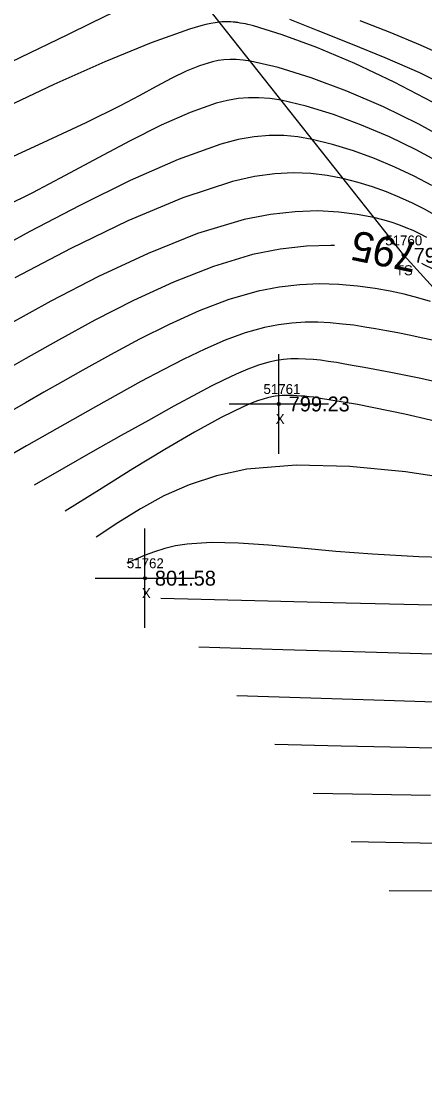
# Model space of a CAD drawing. Extents: x 1378535 to 1380697, y 997729 to 1000024.
# Drawn here: x 1379731.7 to 1379772.3, y 998705.8 to 998812.4 of the extents above; entities that cross this region are included whole.
import ezdxf

# ---------------------------------------------------------------- set-up
doc = ezdxf.new("R2010")
doc.units = 0
for name, color, linetype in [('RD_DTM_BkLn2', 7, 'Continuous'), ('RD_DTM_BkLn_txCode', 7, 'Continuous'), ('RD_DTM_Major1', 7, 'Continuous'), ('RD_DTM_Major1_Lbl', 7, 'Continuous'), ('RD_DTM_Minor1', 7, 'Continuous'), ('RD_EX_Misc', 7, 'Continuous'), ('RD_EX_Misc_txCode', 7, 'Continuous'), ('RD_EX_TX_Misc_ELEV', 7, 'Continuous'), ('RD_SMD_Locator', 7, 'Continuous')]:
    doc.layers.add(name, color=color, linetype=linetype)

msp = doc.modelspace()

# ---------------------------------------------------------------- linework, layer by layer
at = {"layer": 'RD_DTM_BkLn2'}
msp.add_lwpolyline([(1379855.61, 998702.63), (1379815.75, 998738.67), (1379770.17, 998788.84), (1379745.98, 998819.46), (1379725.88, 998843.79)], dxfattribs=at)
at = {"layer": 'RD_DTM_Major1'}
for points in [[(1379774.91, 998800.26), (1379771.7, 998802.04), (1379768.14, 998803.77), (1379764.46, 998805.34), (1379760.85, 998806.69), (1379757.55, 998807.73), (1379754.75, 998808.36), (1379754.01, 998808.46), (1379753.33, 998808.52), (1379752.7, 998808.53), (1379752.09, 998808.5), (1379751.51, 998808.42), (1379750.92, 998808.3), (1379749.64, 998807.91), (1379748.29, 998807.35), (1379746.85, 998806.64), (1379745.28, 998805.81), (1379743.55, 998804.88), (1379741.63, 998803.88), (1379738.18, 998802.18), (1379734.37, 998800.39), (1379730.38, 998798.55)], [(1379763.22, 998789.82), (1379762.85, 998789.84), (1379760.38, 998789.77), (1379757.75, 998789.47), (1379754.97, 998788.92), (1379751.05, 998787.73), (1379747.01, 998786.15), (1379742.99, 998784.3), (1379739.09, 998782.31), (1379735.44, 998780.32), (1379732.16, 998778.46), (1379730.51, 998777.51), (1379728.99, 998776.64), (1379727.58, 998775.82), (1379724.95, 998774.3), (1379723.69, 998773.56)], [(1379773.13, 998787.46), (1379772.24, 998787.9), (1379771.98, 998788.01)], [(1379788.65, 998763.62), (1379787.71, 998763.84), (1379785.7, 998764.3), (1379781.09, 998765.27), (1379775.89, 998766.23), (1379770.36, 998767.05), (1379764.76, 998767.6), (1379759.35, 998767.73), (1379754.39, 998767.33), (1379751.35, 998766.68), (1379748.59, 998765.76), (1379746.05, 998764.64), (1379743.68, 998763.35), (1379741.42, 998761.95), (1379739.22, 998760.5)], [(1379789.54, 998738.77), (1379789.07, 998738.79), (1379783.13, 998738.99), (1379776.9, 998739.17), (1379770.45, 998739.33), (1379763.87, 998739.48), (1379757.22, 998739.63)]]:
    msp.add_lwpolyline(points, dxfattribs=at)
at = {"layer": 'RD_DTM_Minor1'}
for points in [[(1379741.01, 998813.31), (1379738.72, 998812.18), (1379736.35, 998811), (1379733.51, 998809.63), (1379730.64, 998808.27), (1379727.76, 998806.91), (1379724.92, 998805.53), (1379722.14, 998804.12), (1379719.47, 998802.66), (1379717.17, 998801.3), (1379714.96, 998799.89), (1379712.83, 998798.46), (1379710.75, 998797), (1379708.71, 998795.52), (1379706.69, 998794.03)], [(1379773.05, 998804.23), (1379769.21, 998806.27), (1379765.26, 998808.13), (1379761.42, 998809.74), (1379757.95, 998811.03), (1379755.06, 998811.91), (1379754.78, 998811.98), (1379754.5, 998812.05), (1379754.24, 998812.11), (1379753.98, 998812.16), (1379753.73, 998812.2), (1379753.49, 998812.24), (1379753.41, 998812.25), (1379753.33, 998812.27), (1379753.25, 998812.28), (1379753.09, 998812.29), (1379753.01, 998812.3), (1379752.78, 998812.32), (1379752.56, 998812.33), (1379752.34, 998812.33), (1379752.11, 998812.32), (1379751.88, 998812.31), (1379751.64, 998812.29), (1379751.21, 998812.23), (1379750.75, 998812.15), (1379750.27, 998812.04), (1379749.75, 998811.91), (1379749.2, 998811.75), (1379748.61, 998811.57), (1379744.77, 998810.2), (1379740.11, 998808.3), (1379734.97, 998806.02), (1379729.68, 998803.51)], [(1379775.05, 998805.59), (1379771.78, 998807.19), (1379768.31, 998808.7), (1379764.84, 998810.12), (1379761.57, 998811.41), (1379758.7, 998812.56)], [(1379774.84, 998808.65), (1379771.87, 998809.99), (1379768.81, 998811.25), (1379765.8, 998812.42)], [(1379773.85, 998798.15), (1379771.43, 998799.45), (1379768.75, 998800.74), (1379765.93, 998801.94), (1379763.1, 998802.99), (1379760.36, 998803.84), (1379757.85, 998804.43), (1379756.7, 998804.6), (1379755.61, 998804.69), (1379754.55, 998804.69), (1379753.5, 998804.6), (1379752.43, 998804.42), (1379751.31, 998804.14), (1379748.68, 998803.21), (1379745.77, 998801.92), (1379742.66, 998800.37), (1379739.42, 998798.66), (1379736.12, 998796.88), (1379732.82, 998795.14), (1379730.04, 998793.74)], [(1379772.99, 998795.85), (1379771.21, 998796.79), (1379769.28, 998797.7), (1379767.23, 998798.57), (1379765.13, 998799.34), (1379763.02, 998800), (1379760.96, 998800.5), (1379759.52, 998800.74), (1379758.1, 998800.88), (1379756.65, 998800.89), (1379755.14, 998800.76), (1379753.53, 998800.48), (1379751.78, 998800.03), (1379747.47, 998798.49), (1379742.64, 998796.36), (1379737.58, 998793.85), (1379732.57, 998791.22), (1379727.91, 998788.68)], [(1379773.03, 998793.04), (1379772.25, 998793.47), (1379771.05, 998794.08), (1379769.77, 998794.67), (1379768.43, 998795.22), (1379767.02, 998795.73), (1379765.57, 998796.18), (1379764.06, 998796.57), (1379762.47, 998796.88), (1379760.82, 998797.08), (1379759.07, 998797.14), (1379757.19, 998797.05), (1379755.16, 998796.77), (1379752.94, 998796.28), (1379747.94, 998794.63), (1379742.42, 998792.3), (1379736.69, 998789.52), (1379731.06, 998786.56)], [(1379772.5, 998790.62), (1379771.78, 998791), (1379771.12, 998791.32), (1379770.42, 998791.62), (1379769.69, 998791.9), (1379768.91, 998792.17), (1379768.08, 998792.41), (1379767.17, 998792.64), (1379765.5, 998792.96), (1379763.63, 998793.19), (1379761.54, 998793.3), (1379759.26, 998793.23), (1379756.78, 998792.96), (1379754.11, 998792.44), (1379749.41, 998791.02), (1379744.45, 998789.03), (1379739.46, 998786.7), (1379734.67, 998784.23), (1379730.31, 998781.83)], [(1379772.86, 998784.2), (1379771.58, 998784.58), (1379770.22, 998784.93), (1379768.79, 998785.23), (1379767.31, 998785.49), (1379765.51, 998785.74), (1379763.64, 998785.9), (1379761.71, 998785.96), (1379759.71, 998785.88), (1379757.65, 998785.65), (1379755.53, 998785.24), (1379752.59, 998784.39), (1379749.58, 998783.25), (1379746.56, 998781.89), (1379743.58, 998780.4), (1379740.67, 998778.84), (1379737.9, 998777.3), (1379735.89, 998776.16), (1379733.97, 998775.07), (1379732.11, 998774.01), (1379730.31, 998772.98)], [(1379773.54, 998780.2), (1379772.09, 998780.52), (1379770.7, 998780.81), (1379769.56, 998781.03), (1379768.45, 998781.25), (1379767.34, 998781.45), (1379766.24, 998781.63), (1379765.14, 998781.8), (1379764.02, 998781.93), (1379762.78, 998782.04), (1379761.53, 998782.11), (1379760.24, 998782.11), (1379758.92, 998782.03), (1379757.56, 998781.86), (1379756.17, 998781.59), (1379754.22, 998781.04), (1379752.22, 998780.3), (1379750.15, 998779.41), (1379748.05, 998778.4), (1379745.91, 998777.3), (1379743.74, 998776.14), (1379741.46, 998774.89), (1379739.16, 998773.61), (1379736.85, 998772.31), (1379734.54, 998770.99), (1379732.22, 998769.67), (1379729.9, 998768.34)], [(1379775.12, 998775.73), (1379771.89, 998776.45), (1379768.88, 998777.06), (1379766.2, 998777.56), (1379765.19, 998777.74), (1379764.26, 998777.9), (1379763.39, 998778.05), (1379762.57, 998778.17), (1379761.8, 998778.28), (1379761.06, 998778.35), (1379760.3, 998778.41), (1379759.55, 998778.43), (1379758.82, 998778.42), (1379758.09, 998778.36), (1379757.36, 998778.25), (1379756.61, 998778.09), (1379755.57, 998777.79), (1379754.48, 998777.39), (1379753.33, 998776.9), (1379752.11, 998776.32), (1379750.81, 998775.67), (1379749.42, 998774.94), (1379747.05, 998773.66), (1379744.49, 998772.24), (1379741.76, 998770.71), (1379738.91, 998769.1), (1379735.98, 998767.43), (1379733.01, 998765.73)], [(1379775.45, 998771.67), (1379770.27, 998772.88), (1379765.53, 998773.85), (1379761.61, 998774.49), (1379761.12, 998774.56), (1379760.67, 998774.61), (1379760.23, 998774.66), (1379759.82, 998774.69), (1379759.42, 998774.72), (1379759.05, 998774.74), (1379758.66, 998774.75), (1379758.29, 998774.74), (1379757.93, 998774.73), (1379757.58, 998774.7), (1379757.24, 998774.66), (1379756.91, 998774.6), (1379756.47, 998774.51), (1379756.02, 998774.39), (1379755.56, 998774.24), (1379755.1, 998774.07), (1379754.61, 998773.87), (1379754.1, 998773.65), (1379751.81, 998772.53), (1379749.13, 998771.06), (1379746.15, 998769.31), (1379742.93, 998767.36), (1379739.56, 998765.27), (1379736.11, 998763.12)], [(1379776.45, 998758.38), (1379771.7, 998758.53), (1379767.03, 998758.78), (1379763.35, 998759.07), (1379759.85, 998759.4), (1379756.57, 998759.69), (1379753.54, 998759.9), (1379750.8, 998759.96), (1379748.39, 998759.8), (1379747.21, 998759.61), (1379746.13, 998759.35), (1379745.11, 998759.03), (1379744.16, 998758.68), (1379743.23, 998758.29), (1379742.33, 998757.89)], [(1379773.1, 998753.64), (1379764.38, 998753.87), (1379755.18, 998754.1), (1379745.74, 998754.33)], [(1379774.25, 998748.69), (1379766.29, 998748.94), (1379758.01, 998749.18), (1379749.56, 998749.43)], [(1379775.38, 998743.85), (1379768.19, 998744.08), (1379760.83, 998744.31), (1379753.39, 998744.53)], [(1379772.86, 998734.51), (1379766.99, 998734.62), (1379761.05, 998734.73)], [(1379775.27, 998729.67), (1379770.1, 998729.76), (1379764.88, 998729.84)], [(1379827.04, 998703.95), (1379824.77, 998705.89), (1379822.5, 998707.85), (1379820.27, 998709.84), (1379818.12, 998711.86), (1379816.29, 998713.68), (1379814.52, 998715.48), (1379812.78, 998717.22), (1379811.02, 998718.83), (1379809.21, 998720.26), (1379807.31, 998721.46), (1379805.41, 998722.35), (1379803.39, 998723.03), (1379801.26, 998723.52), (1379798.99, 998723.87), (1379796.59, 998724.12), (1379794.04, 998724.3), (1379790.26, 998724.5), (1379786.24, 998724.64), (1379782.03, 998724.75), (1379777.67, 998724.83), (1379773.21, 998724.89), (1379768.7, 998724.94)]]:
    msp.add_lwpolyline(points, dxfattribs=at)
at = {"layer": 'RD_EX_Misc'}
for p, q in [((1379757.6, 998768.89), (1379757.6, 998778.89)), ((1379752.6, 998773.89), (1379762.6, 998773.89)), ((1379744.14, 998751.37), (1379744.14, 998761.37)), ((1379739.14, 998756.37), (1379749.14, 998756.37))]:
    msp.add_line(p, q, dxfattribs=at)
at = {"layer": 'RD_SMD_Locator'}
for centre in [(1379770.17, 998788.84), (1379757.6, 998773.89), (1379744.14, 998756.37)]:
    msp.add_circle(centre, 0.15, dxfattribs=at)

# ---------------------------------------------------------------- texts
at = {"layer": 'RD_DTM_BkLn_txCode'}
for s, p in [('51760', (1379768.31, 998789.84)), ('TS', (1379769.37, 998786.84))]:
    msp.add_text(s, height=1, dxfattribs=at).set_placement(p)
at = {"layer": 'RD_DTM_Major1_Lbl'}
msp.add_text('795', height=3, rotation=168.3599, dxfattribs=at).set_placement((1379771.81, 998790.02))
at = {"layer": 'RD_EX_Misc_txCode'}
for s, p in [('51761', (1379756.06, 998774.89)), ('X', (1379757.29, 998771.89)), ('51762', (1379742.32, 998757.37)), ('X', (1379743.83, 998754.37))]:
    msp.add_text(s, height=1, dxfattribs=at).set_placement(p)
at = {"layer": 'RD_EX_TX_Misc_ELEV'}
for s, p in [('794.97', (1379771.17, 998788.09)), ('799.23', (1379758.6, 998773.14)), ('801.58', (1379745.14, 998755.62))]:
    msp.add_text(s, height=1.5, dxfattribs=at).set_placement(p)

doc.saveas('drawing.dxf')
